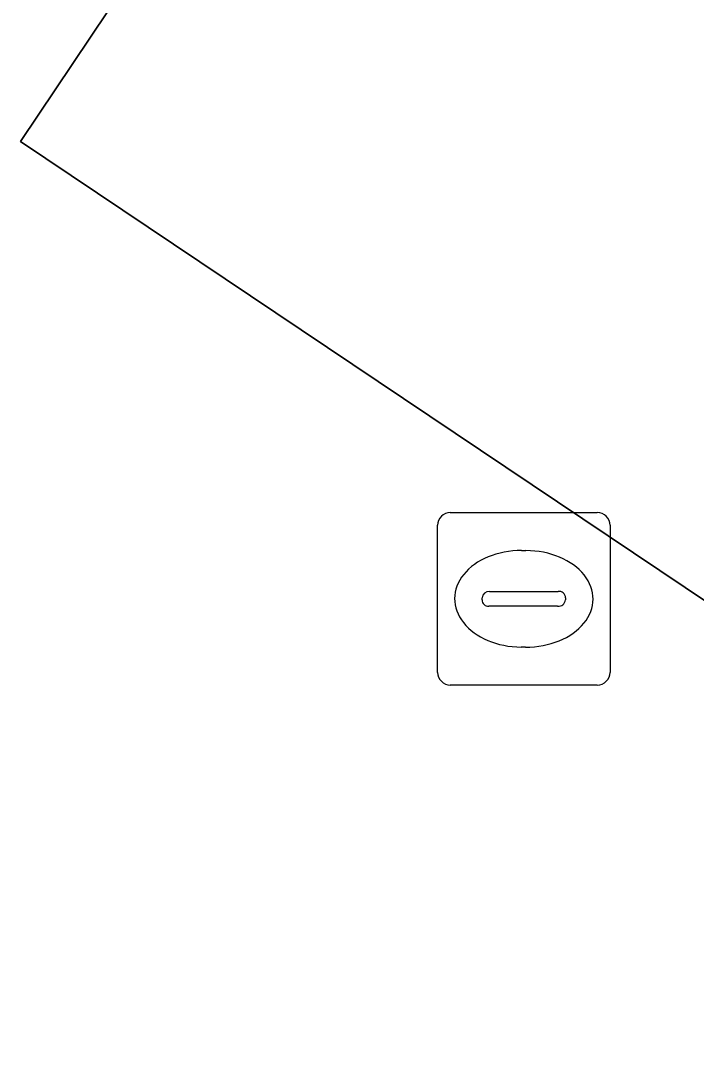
# Model space of a CAD drawing. Extents: x 159279 to 160377, y 384531 to 385888.
# Drawn here: x 159908.74 to 159912.66, y 384588.18 to 384594.15 of the extents above; entities that cross this region are included whole.
import ezdxf

# ---------------------------------------------------------------- set-up
doc = ezdxf.new("R2010")
doc.units = 0
doc.layers.add('IMGEO_Kolk', color=7, linetype='Continuous')
doc.layers.add('IMGEO_Voetpad_open', color=7, linetype='Continuous')

msp = doc.modelspace()

# ---------------------------------------------------------------- linework, layer by layer
at = {"layer": 'IMGEO_Kolk'}
for p, q in [((159911.2339, 384591.3005), (159912.0861, 384591.3005)), ((159911.1595, 384590.3739), (159911.1595, 384591.2261)), ((159912.1605, 384591.2261), (159912.1605, 384590.3739)), ((159911.6475, 384591.0797), (159911.6725, 384591.0797)), ((159911.461, 384590.8433), (159911.8589, 384590.8433)), ((159911.4179, 384590.7939), (159911.4179, 384590.8061)), ((159911.8555, 384590.7567), (159911.4576, 384590.7567)), ((159911.902, 384590.8061), (159911.902, 384590.7939)), ((159911.6695, 384590.5203), (159911.6446, 384590.5203)), ((159912.0861, 384590.2995), (159911.2339, 384590.2995))]:
    msp.add_line(p, q, dxfattribs=at)
for points in [[(159911.2339, 384591.3005), (159912.0861, 384591.3005)], [(159911.1595, 384590.3739), (159911.1595, 384591.2261)], [(159912.1605, 384591.2261), (159912.1605, 384590.3739)], [(159912.0861, 384590.2995), (159911.2339, 384590.2995)]]:
    msp.add_lwpolyline(points, dxfattribs=at)
for centre, radius, start, end in [((159911.236, 384591.224), 0.0765, 91.55205, 178.44795), ((159911.236, 384591.224), 0.0765, 91.55205, 178.44795), ((159912.084, 384591.224), 0.0765, 1.55205, 88.44795), ((159912.084, 384591.224), 0.0765, 1.55205, 88.44795), ((159911.4581, 384590.8031), 0.0403, 85.87752, 175.75265), ((159911.8634, 384590.8049), 0.0386, 1.73085, 96.63898), ((159911.4546, 384590.7932), 0.0366, 178.93798, 274.71019), ((159911.8594, 384590.7995), 0.043, 264.86636, 352.45326), ((159911.236, 384590.376), 0.0765, 181.55205, 268.44795), ((159911.236, 384590.376), 0.0765, 181.55205, 268.44795), ((159912.084, 384590.376), 0.0765, 271.55205, 358.44795), ((159912.084, 384590.376), 0.0765, 271.55205, 358.44795)]:
    msp.add_arc(centre, radius, start, end, dxfattribs=at)
for centre, major_axis, ratio, start_param, end_param in [((159911.646, 384590.8), (-0.3872, 0.002), 0.722429, 4.712389, 7.853982), ((159911.671, 384590.8), (-0.3901, 0.002), 0.717154, 1.570796, 4.712389)]:
    msp.add_ellipse(centre, major_axis=major_axis, ratio=ratio, start_param=start_param, end_param=end_param, dxfattribs=at)
at = {"layer": 'IMGEO_Voetpad_open'}
for points in [[(159911.174, 384597.074), (159908.743, 384593.451), (159916.595, 384588.183), (159919.026, 384591.806)], [(159919.026, 384591.806), (159916.595, 384588.183), (159908.743, 384593.451), (159911.174, 384597.074)]]:
    msp.add_lwpolyline(points, close=True, dxfattribs=at)

doc.saveas('drawing.dxf')
